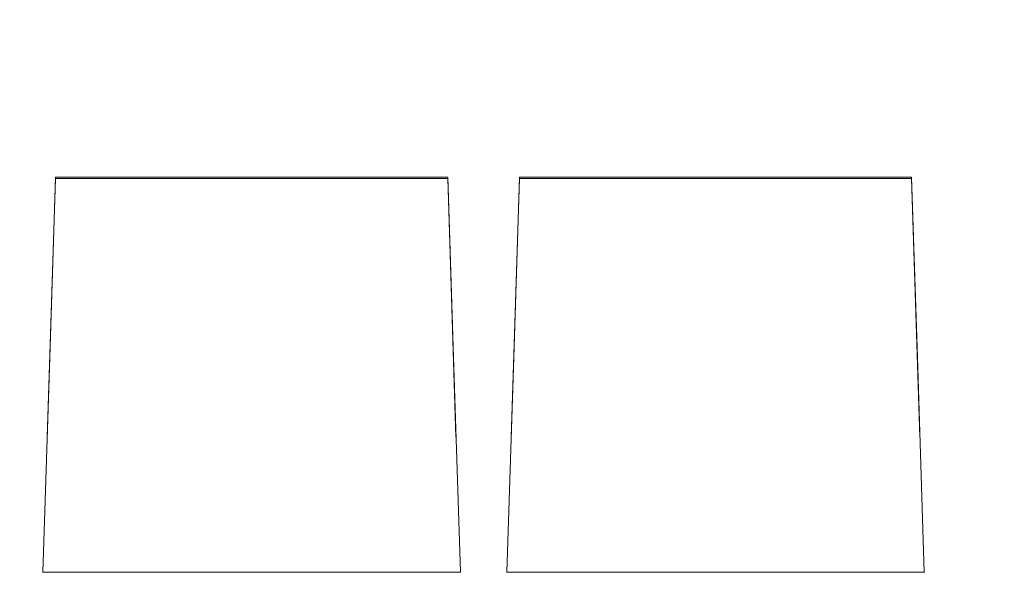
# Model space of a CAD drawing. Header units: millimetres. Extents: x -30280 to 309309, y -17460 to 4378.
# Tile 372 of 656: x 122929 to 123990, y -10964 to -10368. Entities that reach past the tile are written whole.
import ezdxf

# ---------------------------------------------------------------- set-up
doc = ezdxf.new("R2010")
doc.units = ezdxf.units.MM
doc.header["$MEASUREMENT"] = 0
doc.linetypes.add('Wipeout_Contour', pattern=[1000, 0, -1000])
doc.layers.add('P1_PLANTA PRIMERA_3_Nuevo_08_E_Envans secs', color=7, linetype='Continuous')
doc.layers.add('P1_PLANTA PRIMERA_3_Nuevo_09_EI_Mobiliari general', color=7, linetype='Continuous')
doc.layers.add('P1_PLANTA PRIMERA_3_Nuevo_09_EI_Mobiliari general_Pluma_Nº__1', color=7, linetype='Continuous', lineweight=5)

msp = doc.modelspace()

# ---------------------------------------------------------------- wipeouts: each hides what was drawn before it
at = {"color": 254, "linetype": 'Wipeout_Contour', "lineweight": 0, "ltscale": 744380.35708}
msp.add_wipeout([(125602.4, -8989.1), (119928.1, -8989.1), (119928.1, -9336), (125456.8, -9336), (125456.8, -11434), (125602.4, -11434)], dxfattribs=at).dxf.layer = 'P1_PLANTA PRIMERA_3_Nuevo_08_E_Envans secs'

# ---------------------------------------------------------------- next in the draw order: wipeouts: each hides what was drawn before it
at = {"color": 254, "linetype": 'Wipeout_Contour', "lineweight": 0, "ltscale": 13224043.01546531}
msp.add_wipeout([(124316.8, -9376.1), (119928.1, -9376.1), (119928.1, -11281.7), (119970.6, -11044.2), (119971.2, -11041.9), (119975.2, -11019.6), (119953.6, -11019.6), (119953.6, -10964), (119967.2, -10537.9), (120389.9, -10537.9), (120403.5, -10964), (120403.6, -11019.6), (120382, -11019.6), (120385.9, -11041.9), (120386.6, -11044.2), (120428.6, -11278.9), (120470.6, -11044.2), (120471.2, -11041.9), (120475.2, -11019.6), (120453.6, -11019.6), (120453.6, -10964), (120467.2, -10537.9), (120889.9, -10537.9), (120903.5, -10964), (120903.6, -11019.6), (120882, -11019.6), (120885.9, -11041.9), (120886.6, -11044.2), (120928.6, -11278.9), (120970.6, -11044.2), (120971.2, -11041.9), (120975.2, -11019.6), (120953.6, -11019.6), (120953.6, -10964), (120967.2, -10537.9), (121389.9, -10537.9), (121403.5, -10964), (121403.6, -11019.6), (121382, -11019.6), (121385.9, -11041.9), (121386.6, -11044.2), (121428.6, -11278.9), (121470.6, -11044.2), (121471.2, -11041.9), (121475.2, -11019.6), (121453.6, -11019.6), (121453.6, -10964), (121467.2, -10537.9), (121889.9, -10537.9), (121903.5, -10964), (121903.6, -11019.6), (121882, -11019.6), (121885.9, -11041.9), (121886.6, -11044.2), (121928.6, -11278.9), (121970.6, -11044.2), (121971.2, -11041.9), (121975.2, -11019.6), (121953.6, -11019.6), (121953.6, -10964), (121967.2, -10537.9), (122389.9, -10537.9), (122403.5, -10964), (122403.6, -11019.6), (122382, -11019.6), (122385.9, -11041.9), (122386.6, -11044.2), (122428.6, -11278.9), (122470.6, -11044.2), (122471.2, -11041.9), (122475.2, -11019.6), (122453.6, -11019.6), (122453.6, -10964), (122467.2, -10537.9), (122889.9, -10537.9), (122903.5, -10964), (122903.6, -11019.6), (122882, -11019.6), (122885.9, -11041.9), (122886.6, -11044.2), (122928.6, -11278.9), (122970.6, -11044.2), (122971.2, -11041.9), (122975.2, -11019.6), (122953.6, -11019.6), (122953.6, -10964), (122967.2, -10537.9), (123389.9, -10537.9), (123403.5, -10964), (123403.6, -11019.6), (123382, -11019.6), (123385.9, -11041.9), (123386.6, -11044.2), (123428.6, -11278.9), (123470.6, -11044.2), (123471.2, -11041.9), (123475.2, -11019.6), (123453.6, -11019.6), (123453.6, -10964), (123467.2, -10537.9), (123889.9, -10537.9), (123903.5, -10964), (123903.6, -11019.6), (123882, -11019.6), (123885.9, -11041.9), (123886.6, -11044.2), (123947.8, -11386), (124316.8, -11386)], dxfattribs=at).dxf.layer = 'P1_PLANTA PRIMERA_3_Nuevo_08_E_Envans secs'

# ---------------------------------------------------------------- next in the draw order: wipeouts: each hides what was drawn before it
at = {"color": 254, "linetype": 'Wipeout_Contour', "lineweight": 0, "ltscale": 494514.298127}
msp.add_wipeout([(122967.2, -10537.9), (122967.2, -10539.2), (123389.9, -10539.2), (123389.9, -10537.9)], dxfattribs=at).dxf.layer = 'P1_PLANTA PRIMERA_3_Nuevo_09_EI_Mobiliari general'
at = {"color": 254, "linetype": 'Wipeout_Contour', "lineweight": 0, "ltscale": 496507.047622}
msp.add_wipeout([(123467.2, -10537.9), (123467.2, -10539.2), (123889.9, -10539.2), (123889.9, -10537.9)], dxfattribs=at).dxf.layer = 'P1_PLANTA PRIMERA_3_Nuevo_09_EI_Mobiliari general'

# ---------------------------------------------------------------- next in the draw order: wipeouts: each hides what was drawn before it
at = {"color": 254, "linetype": 'Wipeout_Contour', "lineweight": 0, "ltscale": 494562.730229}
msp.add_wipeout([(122958.3, -10818.3), (123398.8, -10818.3), (123389.9, -10539.2), (122967.2, -10539.2)], dxfattribs=at).dxf.layer = 'P1_PLANTA PRIMERA_3_Nuevo_09_EI_Mobiliari general'
at = {"color": 254, "linetype": 'Wipeout_Contour', "lineweight": 0, "ltscale": 496555.285373}
msp.add_wipeout([(123458.3, -10818.3), (123898.8, -10818.3), (123889.9, -10539.2), (123467.2, -10539.2)], dxfattribs=at).dxf.layer = 'P1_PLANTA PRIMERA_3_Nuevo_09_EI_Mobiliari general'

# ---------------------------------------------------------------- next in the draw order: linework, layer by layer
at = {"layer": 'P1_PLANTA PRIMERA_3_Nuevo_09_EI_Mobiliari general_Pluma_Nº__1', "color": 7, "linetype": 'Continuous', "lineweight": 5}
for p, q in [((123389.9, -10537.9), (122967.2, -10537.9)), ((122967.2, -10539.2), (122967.2, -10537.9)), ((123389.9, -10539.2), (122967.2, -10539.2)), ((123389.9, -10539.2), (123389.9, -10537.9)), ((123889.9, -10537.9), (123467.2, -10537.9)), ((123467.2, -10539.2), (123467.2, -10537.9)), ((123889.9, -10539.2), (123467.2, -10539.2)), ((123889.9, -10539.2), (123889.9, -10537.9))]:
    msp.add_line(p, q, dxfattribs=at)

# ---------------------------------------------------------------- next in the draw order: wipeouts: each hides what was drawn before it
at = {"color": 254, "linetype": 'Wipeout_Contour', "lineweight": 0, "ltscale": 741927.055575}
msp.add_wipeout([(122953.7, -10964), (123403.5, -10964), (123396.1, -10732.2), (123398.8, -10818.3), (122958.3, -10818.3), (122961, -10732.2)], dxfattribs=at).dxf.layer = 'P1_PLANTA PRIMERA_3_Nuevo_09_EI_Mobiliari general'
at = {"color": 254, "linetype": 'Wipeout_Contour', "lineweight": 0, "ltscale": 744915.555413}
msp.add_wipeout([(123453.7, -10964), (123903.5, -10964), (123896.1, -10732.2), (123898.8, -10818.3), (123458.3, -10818.3), (123461, -10732.2)], dxfattribs=at).dxf.layer = 'P1_PLANTA PRIMERA_3_Nuevo_09_EI_Mobiliari general'

# ---------------------------------------------------------------- next in the draw order: linework, layer by layer
at = {"layer": 'P1_PLANTA PRIMERA_3_Nuevo_09_EI_Mobiliari general_Pluma_Nº__1', "color": 7, "linetype": 'Continuous', "lineweight": 5}
for p, q in [((122967.2, -10539.2), (122958.3, -10818.3)), ((122967.2, -10537.9), (122961, -10732.2)), ((123396.1, -10732.2), (123389.9, -10537.9)), ((123398.8, -10818.3), (123389.9, -10539.2)), ((123467.2, -10539.2), (123458.3, -10818.3)), ((123467.2, -10537.9), (123461, -10732.2)), ((123896.1, -10732.2), (123889.9, -10537.9)), ((123898.8, -10818.3), (123889.9, -10539.2)), ((122961, -10732.2), (122953.7, -10964)), ((123403.5, -10964), (123396.1, -10732.2)), ((123461, -10732.2), (123453.7, -10964)), ((123903.5, -10964), (123896.1, -10732.2)), ((122953.6, -10964), (122953.6, -10964.5)), ((122953.6, -10964), (123403.6, -10964)), ((123403.6, -10964.5), (123403.6, -10964)), ((123453.6, -10964), (123453.6, -10964.5)), ((123453.6, -10964), (123903.6, -10964)), ((123903.6, -10964.5), (123903.6, -10964))]:
    msp.add_line(p, q, dxfattribs=at)

doc.saveas('drawing.dxf')
